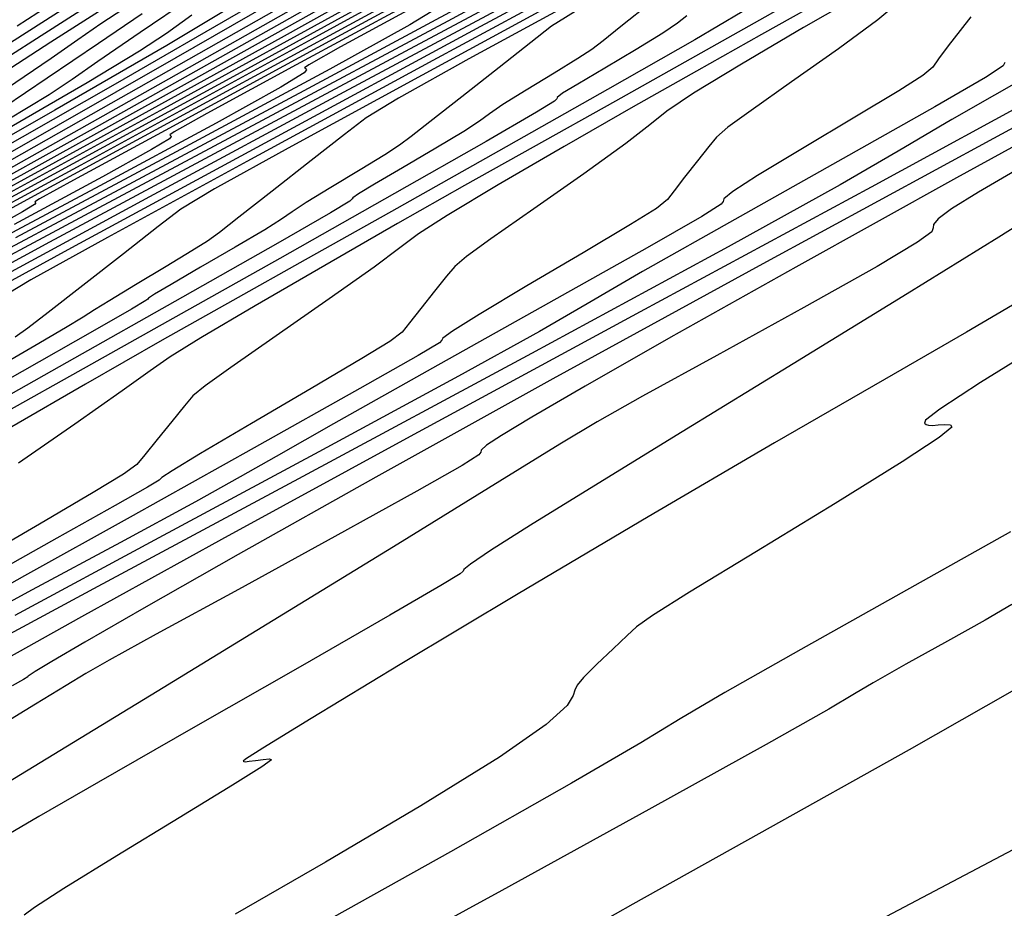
# Model space of a CAD drawing. Extents: x 3249832 to 3255657, y 13789405 to 13793316.
# Tile 450 of 656: x 3254727 to 3254745, y 13790564 to 13790580. Entities that reach past the tile are written whole.
import ezdxf

# ---------------------------------------------------------------- set-up
doc = ezdxf.new("R2010")
doc.units = 0
doc.header["$LTSCALE"] = 100
doc.header["$MEASUREMENT"] = 0
for name, color, linetype in [('GRATIO_CON', 10, 'CONTINUOUS'), ('GRATIO_ICON', 7, 'CONTINUOUS'), ('TARGETS_EAST', 7, 'CONTINUOUS')]:
    doc.layers.add(name, color=color, linetype=linetype)

# ---------------------------------------------------------------- blocks, each defined once
blk = doc.blocks.new('Gratio_032316_contours')
at = {"layer": 'GRATIO_CON', "color": 5, "linetype": 'Continuous', "flags": 128}
for points in [[(3254745.961, 13790565.38), (3254742.166, 13790563.377)], [(3254745.332, 13790567.917), (3254743.013, 13790566.594), (3254740.323, 13790565.088), (3254738.064, 13790563.83), (3254736.795, 13790563.114)], [(3254744.857, 13790569.201), (3254744.375, 13790568.923), (3254743.703, 13790568.547), (3254742.956, 13790568.132), (3254742.367, 13790567.799), (3254742.038, 13790567.6), (3254741.574, 13790567.323), (3254740.454, 13790566.69), (3254738.351, 13790565.526), (3254735.717, 13790564.078), (3254733.201, 13790562.699)], [(3254745.652, 13790574.02), (3254744.293, 13790573.181), (3254743.563, 13790572.705), (3254743.308, 13790572.506), (3254743.292, 13790572.451), (3254743.318, 13790572.427), (3254743.36, 13790572.414), (3254743.43, 13790572.412), (3254743.537, 13790572.42), (3254743.655, 13790572.428), (3254743.755, 13790572.423), (3254743.777, 13790572.377), (3254743.554, 13790572.193), (3254742.889, 13790571.757), (3254741.69, 13790571.014), (3254740.278, 13790570.153), (3254739.082, 13790569.424), (3254738.414, 13790569.007), (3254738.127, 13790568.803), (3254737.961, 13790568.646), (3254737.714, 13790568.409), (3254737.422, 13790568.132), (3254737.182, 13790567.895), (3254737.064, 13790567.753), (3254737.024, 13790567.666), (3254736.996, 13790567.568), (3254736.885, 13790567.39), (3254736.513, 13790567.05), (3254735.675, 13790566.463), (3254734.264, 13790565.59), (3254732.56, 13790564.585), (3254730.937, 13790563.65)], [(3254744.864, 13790574.569), (3254744.04, 13790574.082), (3254742.574, 13790573.234), (3254740.605, 13790572.096), (3254738.341, 13790570.774), (3254736.009, 13790569.392), (3254733.895, 13790568.124), (3254732.302, 13790567.159), (3254731.438, 13790566.628), (3254731.123, 13790566.427), (3254731.083, 13790566.391), (3254731.092, 13790566.385), (3254731.121, 13790566.384), (3254731.189, 13790566.391), (3254731.305, 13790566.405), (3254731.439, 13790566.422), (3254731.553, 13790566.433), (3254731.59, 13790566.416), (3254731.418, 13790566.29), (3254730.89, 13790565.961), (3254729.938, 13790565.38), (3254728.818, 13790564.698), (3254727.87, 13790564.112), (3254727.347, 13790563.772), (3254727.16, 13790563.633)], [(3254745.591, 13790576.392), (3254744.622, 13790575.785), (3254742.976, 13790574.768), (3254740.939, 13790573.517), (3254738.949, 13790572.297), (3254737.366, 13790571.325), (3254736.233, 13790570.625), (3254735.513, 13790570.17), (3254735.153, 13790569.927), (3254735.035, 13790569.829), (3254735.026, 13790569.8), (3254734.971, 13790569.751), (3254734.623, 13790569.539), (3254733.711, 13790569.011), (3254732.101, 13790568.086), (3254730.185, 13790566.989), (3254728.491, 13790566.018), (3254727.422, 13790565.401), (3254726.884, 13790565.086)], [(3254745.115, 13790577.096), (3254744.257, 13790576.593), (3254743.774, 13790576.29), (3254743.533, 13790576.111), (3254743.448, 13790576.011), (3254743.443, 13790575.952), (3254743.419, 13790575.882), (3254743.163, 13790575.693), (3254742.439, 13790575.261), (3254741.125, 13790574.524), (3254739.569, 13790573.666), (3254738.236, 13790572.933), (3254737.423, 13790572.476), (3254736.754, 13790572.073), (3254735.684, 13790571.412), (3254733.851, 13790570.284), (3254731.62, 13790568.917), (3254729.54, 13790567.642), (3254728.042, 13790566.725), (3254727.095, 13790566.146), (3254726.55, 13790565.821)], [(3254748.447, 13790579.678), (3254744.525, 13790577.553), (3254740.391, 13790575.308), (3254736.633, 13790573.245), (3254733.462, 13790571.484), (3254730.996, 13790570.099), (3254729.301, 13790569.135), (3254728.247, 13790568.526), (3254727.654, 13790568.177), (3254727.357, 13790567.998), (3254727.248, 13790567.928), (3254727.233, 13790567.914), (3254727.224, 13790567.903), (3254727.15, 13790567.858), (3254726.946, 13790567.744)], [(3254745.624, 13790578.473), (3254742.334, 13790576.682), (3254738.194, 13790574.444), (3254734.075, 13790572.214), (3254730.697, 13790570.367), (3254728.188, 13790568.981), (3254726.528, 13790568.056)], [(3254745.307, 13790578.768), (3254743.777, 13790577.894), (3254742.819, 13790577.328), (3254741.781, 13790576.723), (3254739.771, 13790575.609), (3254736.247, 13790573.7), (3254732.077, 13790571.455), (3254728.477, 13790569.521), (3254726.368, 13790568.386), (3254725.476, 13790567.901), (3254725.233, 13790567.76), (3254725.157, 13790567.705), (3254725.132, 13790567.675), (3254725.133, 13790567.66), (3254725.046, 13790567.608), (3254724.409, 13790567.318), (3254722.676, 13790566.546), (3254719.533, 13790565.154), (3254715.615, 13790563.422)], [(3254744.727, 13790578.915), (3254744.699, 13790578.857), (3254744.38, 13790578.647), (3254743.473, 13790578.12), (3254741.831, 13790577.192), (3254739.89, 13790576.101), (3254738.239, 13790575.167), (3254737.243, 13790574.59), (3254736.389, 13790574.097), (3254734.943, 13790573.296), (3254732.439, 13790571.939), (3254729.493, 13790570.353), (3254726.99, 13790569.007)], [(3254742.846, 13790580.006), (3254742.451, 13790579.679), (3254741.748, 13790579.162), (3254740.906, 13790578.567), (3254740.182, 13790578.058), (3254739.765, 13790577.755), (3254739.565, 13790577.579), (3254739.423, 13790577.409), (3254739.221, 13790577.154), (3254738.99, 13790576.862), (3254738.802, 13790576.614), (3254738.684, 13790576.459), (3254738.488, 13790576.3), (3254738.02, 13790576.009), (3254737.172, 13790575.504), (3254736.166, 13790574.91), (3254735.31, 13790574.399), (3254734.833, 13790574.101), (3254734.661, 13790573.975), (3254734.644, 13790573.94), (3254734.598, 13790573.893), (3254734.219, 13790573.666), (3254733.17, 13790573.07), (3254731.282, 13790572.012), (3254729.057, 13790570.769), (3254727.164, 13790569.713), (3254726.101, 13790569.119)], [(3254742.288, 13790580.212), (3254741.123, 13790579.542), (3254740.009, 13790578.888), (3254739.151, 13790578.366), (3254738.675, 13790578.045), (3254738.369, 13790577.801), (3254737.939, 13790577.464), (3254737.187, 13790576.92), (3254736.29, 13790576.29), (3254735.522, 13790575.754), (3254735.082, 13790575.438), (3254734.873, 13790575.26), (3254734.726, 13790575.086), (3254734.513, 13790574.818), (3254734.266, 13790574.509), (3254734.062, 13790574.248), (3254733.93, 13790574.084), (3254733.713, 13790573.917), (3254733.209, 13790573.609), (3254732.303, 13790573.074), (3254731.231, 13790572.444), (3254730.319, 13790571.906), (3254729.81, 13790571.599), (3254729.625, 13790571.478), (3254729.602, 13790571.452), (3254729.576, 13790571.427), (3254729.367, 13790571.303), (3254728.788, 13790570.974), (3254727.746, 13790570.391), (3254726.519, 13790569.706)], [(3254741.763, 13790580.197), (3254740.37, 13790579.416), (3254739.204, 13790578.763), (3254738.069, 13790578.12), (3254736.835, 13790577.411), (3254735.652, 13790576.72), (3254734.739, 13790576.172), (3254734.226, 13790575.842), (3254733.891, 13790575.595), (3254733.428, 13790575.248), (3254732.626, 13790574.677), (3254731.675, 13790574.014), (3254730.863, 13790573.449), (3254730.399, 13790573.121), (3254730.182, 13790572.94), (3254730.03, 13790572.762), (3254729.805, 13790572.483), (3254729.543, 13790572.157), (3254729.323, 13790571.881), (3254729.177, 13790571.709), (3254728.939, 13790571.535), (3254728.397, 13790571.209), (3254727.433, 13790570.644), (3254726.296, 13790569.979)], [(3254744.8, 13790582.386), (3254744.363, 13790582.124), (3254744.119, 13790581.965), (3254744.032, 13790581.889), (3254744.028, 13790581.856), (3254743.999, 13790581.81), (3254743.713, 13790581.621), (3254742.906, 13790581.144), (3254741.425, 13790580.296), (3254739.57, 13790579.246), (3254737.752, 13790578.222), (3254736.281, 13790577.398), (3254735.049, 13790576.708), (3254733.85, 13790576.029), (3254732.547, 13790575.28), (3254731.296, 13790574.552), (3254730.327, 13790573.979), (3254729.777, 13790573.639), (3254729.414, 13790573.39), (3254728.917, 13790573.032), (3254728.065, 13790572.435), (3254727.06, 13790571.737)], [(3254739.03, 13790579.752), (3254738.866, 13790579.621), (3254738.6, 13790579.439), (3254738.126, 13790579.149), (3254737.56, 13790578.816), (3254737.076, 13790578.53), (3254736.806, 13790578.363), (3254736.709, 13790578.29), (3254736.7, 13790578.265), (3254736.661, 13790578.224), (3254736.337, 13790578.023), (3254735.438, 13790577.501), (3254733.795, 13790576.566), (3254731.741, 13790575.405), (3254729.73, 13790574.272), (3254728.12, 13790573.371), (3254726.884, 13790572.681)], [(3254738.393, 13790579.993), (3254737.848, 13790579.562), (3254737.53, 13790579.305), (3254737.331, 13790579.151), (3254737.077, 13790578.985), (3254736.652, 13790578.725), (3254736.153, 13790578.422), (3254735.735, 13790578.16), (3254735.494, 13790577.994), (3254735.317, 13790577.864), (3254735.034, 13790577.678), (3254734.534, 13790577.378), (3254733.94, 13790577.03), (3254733.433, 13790576.733), (3254733.15, 13790576.562), (3254733.047, 13790576.49), (3254733.036, 13790576.47), (3254732.993, 13790576.431), (3254732.65, 13790576.224), (3254731.703, 13790575.68), (3254729.993, 13790574.708), (3254727.925, 13790573.538), (3254726.048, 13790572.479)], [(3254737.156, 13790579.907), (3254736.608, 13790579.566), (3254736.235, 13790579.276), (3254735.669, 13790578.827), (3254734.998, 13790578.302), (3254734.427, 13790577.853), (3254734.095, 13790577.588), (3254733.886, 13790577.431), (3254733.621, 13790577.261), (3254733.176, 13790576.991), (3254732.654, 13790576.676), (3254732.214, 13790576.405), (3254731.958, 13790576.237), (3254731.768, 13790576.107), (3254731.468, 13790575.918), (3254730.942, 13790575.607), (3254730.32, 13790575.245), (3254729.79, 13790574.937), (3254729.493, 13790574.761), (3254729.385, 13790574.691), (3254729.372, 13790574.674), (3254729.339, 13790574.647), (3254729.084, 13790574.495), (3254728.382, 13790574.092), (3254727.121, 13790573.376), (3254725.636, 13790572.535)], [(3254747.317, 13790585.584), (3254743.932, 13790583.765), (3254740.5, 13790581.909), (3254737.426, 13790580.238), (3254735.126, 13790578.981), (3254733.864, 13790578.279), (3254733.288, 13790577.925), (3254732.896, 13790577.625), (3254732.304, 13790577.158), (3254731.603, 13790576.611), (3254731.007, 13790576.144), (3254730.661, 13790575.871), (3254730.442, 13790575.711), (3254730.165, 13790575.537), (3254729.701, 13790575.257), (3254729.155, 13790574.93), (3254728.693, 13790574.65), (3254728.422, 13790574.48), (3254728.219, 13790574.35), (3254727.901, 13790574.157), (3254727.35, 13790573.835), (3254726.7, 13790573.459)], [(3254745.086, 13790584.665), (3254741.87, 13790582.933), (3254738.201, 13790580.962), (3254734.48, 13790578.951), (3254731.147, 13790577.14), (3254728.652, 13790575.78), (3254727.279, 13790575.023), (3254726.649, 13790574.645)], [(3254744.951, 13790584.752), (3254742.488, 13790583.405), (3254739.147, 13790581.608), (3254735.336, 13790579.56), (3254731.47, 13790577.472), (3254728.008, 13790575.591), (3254725.415, 13790574.179)], [(3254744.797, 13790585.176), (3254744.32, 13790584.89), (3254744.264, 13790584.83), (3254744.284, 13790584.809), (3254744.311, 13790584.785), (3254744.342, 13790584.749), (3254744.301, 13790584.658), (3254743.817, 13790584.327), (3254742.447, 13790583.539), (3254739.905, 13790582.154), (3254736.547, 13790580.35), (3254732.887, 13790578.386), (3254729.402, 13790576.506), (3254726.426, 13790574.897)], [(3254746.252, 13790586.092), (3254743.762, 13790584.733), (3254742.403, 13790583.98), (3254741.908, 13790583.687), (3254741.848, 13790583.628), (3254741.866, 13790583.61), (3254741.89, 13790583.588), (3254741.918, 13790583.556), (3254741.87, 13790583.469), (3254741.365, 13790583.135), (3254739.942, 13790582.325), (3254737.327, 13790580.905), (3254733.984, 13790579.112), (3254730.562, 13790577.28), (3254727.615, 13790575.693), (3254725.313, 13790574.449)], [(3254745.2, 13790585.727), (3254741.733, 13790583.838), (3254739.07, 13790582.388), (3254737.616, 13790581.588), (3254737.084, 13790581.282), (3254737.016, 13790581.225), (3254737.03, 13790581.211), (3254737.048, 13790581.195), (3254737.069, 13790581.17), (3254737.009, 13790581.092), (3254736.46, 13790580.751), (3254734.933, 13790579.898), (3254732.17, 13790578.407), (3254728.858, 13790576.636), (3254725.914, 13790575.067)], [(3254746.867, 13790586.756), (3254743.052, 13790584.661), (3254739.473, 13790582.711), (3254736.724, 13790581.216), (3254735.222, 13790580.392), (3254734.672, 13790580.079), (3254734.6, 13790580.023), (3254734.612, 13790580.011), (3254734.627, 13790579.998), (3254734.644, 13790579.977), (3254734.586, 13790579.907), (3254734.069, 13790579.591), (3254732.634, 13790578.794), (3254730.051, 13790577.402), (3254727.006, 13790575.775)], [(3254744.84, 13790585.755), (3254740.905, 13790583.595), (3254737.213, 13790581.584), (3254734.377, 13790580.043), (3254732.828, 13790579.196), (3254732.26, 13790578.876), (3254732.184, 13790578.821), (3254732.194, 13790578.812), (3254732.206, 13790578.801), (3254732.22, 13790578.785), (3254732.173, 13790578.728), (3254731.756, 13790578.473), (3254730.599, 13790577.83), (3254728.515, 13790576.707), (3254726.059, 13790575.395)], [(3254746.547, 13790586.833), (3254742.812, 13790584.755), (3254738.758, 13790582.529), (3254734.953, 13790580.458), (3254732.031, 13790578.871), (3254730.434, 13790578), (3254729.848, 13790577.673), (3254729.768, 13790577.619), (3254729.776, 13790577.612), (3254729.785, 13790577.604), (3254729.795, 13790577.592), (3254729.76, 13790577.549), (3254729.443, 13790577.355), (3254728.563, 13790576.866), (3254726.979, 13790576.012)], [(3254745.996, 13790586.806), (3254742.712, 13790584.954), (3254738.757, 13790582.754), (3254734.463, 13790580.397), (3254730.434, 13790578.204), (3254727.339, 13790576.526), (3254725.647, 13790575.608)], [(3254746.582, 13790587.297), (3254744.171, 13790585.918), (3254740.795, 13790584.015), (3254736.729, 13790581.753), (3254732.315, 13790579.331), (3254728.174, 13790577.077), (3254724.993, 13790575.353)], [(3254744.822, 13790586.446), (3254742.357, 13790585.037), (3254738.975, 13790583.129), (3254735.03, 13790580.931), (3254730.91, 13790578.667), (3254727.143, 13790576.616), (3254724.288, 13790575.073)], [(3254744.905, 13790586.699), (3254744.421, 13790586.388), (3254743.063, 13790585.595), (3254740.546, 13790584.157), (3254737.175, 13790582.253), (3254733.398, 13790580.145), (3254729.658, 13790578.085), (3254726.364, 13790576.292)], [(3254745.205, 13790588.014), (3254744.649, 13790587.6), (3254744.327, 13790587.323), (3254743.951, 13790587.013), (3254743.315, 13790586.555), (3254742.568, 13790586.033), (3254741.942, 13790585.584), (3254741.614, 13790585.309), (3254741.52, 13790585.176), (3254741.537, 13790585.121), (3254741.488, 13790585.046), (3254740.975, 13790584.723), (3254739.544, 13790583.892), (3254736.925, 13790582.397), (3254733.575, 13790580.502), (3254730.135, 13790578.572), (3254727.152, 13790576.921), (3254724.807, 13790575.641)], [(3254745.785, 13790588.656), (3254744.608, 13790587.888), (3254743.608, 13790587.22), (3254743.037, 13790586.801), (3254742.707, 13790586.522), (3254742.32, 13790586.21), (3254741.668, 13790585.744), (3254740.901, 13790585.211), (3254740.259, 13790584.753), (3254739.919, 13790584.475), (3254739.818, 13790584.344), (3254739.832, 13790584.292), (3254739.779, 13790584.219), (3254739.251, 13790583.891), (3254737.784, 13790583.041), (3254735.114, 13790581.518), (3254731.775, 13790579.626), (3254728.503, 13790577.786), (3254725.899, 13790576.339)], [(3254745.258, 13790588.565), (3254744.241, 13790587.893), (3254743.036, 13790587.107), (3254742.011, 13790586.426), (3254741.425, 13790586.002), (3254741.086, 13790585.722), (3254740.689, 13790585.407), (3254740.021, 13790584.933), (3254739.235, 13790584.389), (3254738.575, 13790583.923), (3254738.224, 13790583.642), (3254738.117, 13790583.513), (3254738.127, 13790583.464), (3254738.07, 13790583.392), (3254737.528, 13790583.058), (3254736.025, 13790582.19), (3254733.303, 13790580.638), (3254729.975, 13790578.751), (3254726.871, 13790577)], [(3254744.981, 13790588.759), (3254744.718, 13790588.57), (3254744.56, 13790588.429), (3254744.314, 13790588.223), (3254743.739, 13790587.816), (3254742.698, 13790587.129), (3254741.463, 13790586.326), (3254740.414, 13790585.632), (3254739.814, 13790585.203), (3254739.465, 13790584.922), (3254739.058, 13790584.605), (3254738.374, 13790584.122), (3254737.569, 13790583.567), (3254736.892, 13790583.092), (3254736.53, 13790582.809), (3254736.416, 13790582.681), (3254736.423, 13790582.635), (3254736.361, 13790582.565), (3254735.805, 13790582.226), (3254734.265, 13790581.338), (3254731.492, 13790579.758), (3254728.175, 13790577.875), (3254725.24, 13790576.214)], [(3254731.149, 13790579.889), (3254728.792, 13790578.529), (3254726.009, 13790576.941)], [(3254730.85, 13790579.899), (3254729.717, 13790579.22), (3254727.706, 13790578.059), (3254725.33, 13790576.703)], [(3254730.162, 13790579.766), (3254729.708, 13790579.438), (3254729.228, 13790579.116), (3254728.286, 13790578.551), (3254726.619, 13790577.589)], [(3254730.138, 13790580.066), (3254729.238, 13790579.456), (3254728.478, 13790578.936), (3254728.022, 13790578.613), (3254727.606, 13790578.334), (3254726.854, 13790577.882)], [(3254729.236, 13790580.075), (3254728.533, 13790579.61), (3254728.121, 13790579.321), (3254727.641, 13790578.985), (3254726.844, 13790578.444)], [(3254728.884, 13790580.081), (3254727.639, 13790579.281), (3254726.921, 13790578.811)], [(3254728.804, 13790580.254), (3254727.312, 13790579.3), (3254726.042, 13790578.488)], [(3254728.551, 13790580.319), (3254727.261, 13790579.49), (3254725.739, 13790578.519)]]:
    blk.add_lwpolyline(points, dxfattribs=at)
at = {"layer": 'GRATIO_ICON', "color": 7, "linetype": 'Continuous', "flags": 128}
for points in [[(3254744.833, 13790570.504), (3254742.872, 13790569.403), (3254741.073, 13790568.397), (3254739.712, 13790567.626), (3254738.915, 13790567.152), (3254738.208, 13790566.72), (3254736.966, 13790565.996), (3254734.797, 13790564.77), (3254732.24, 13790563.34)], [(3254747.272, 13790578.717), (3254743.862, 13790576.846), (3254740.984, 13790575.248), (3254738.746, 13790573.991), (3254737.208, 13790573.116), (3254736.252, 13790572.56), (3254735.714, 13790572.233), (3254735.445, 13790572.054), (3254735.348, 13790571.97), (3254735.338, 13790571.933), (3254735.303, 13790571.883), (3254735.009, 13790571.695), (3254734.195, 13790571.231), (3254732.728, 13790570.421), (3254730.998, 13790569.473), (3254729.525, 13790568.668), (3254728.682, 13790568.206), (3254728.262, 13790567.966), (3254727.91, 13790567.751), (3254727.364, 13790567.416), (3254726.723, 13790567.024)], [(3254744.12, 13790579.732), (3254743.928, 13790579.489), (3254743.713, 13790579.214), (3254743.541, 13790578.981), (3254743.437, 13790578.834), (3254743.262, 13790578.683), (3254742.832, 13790578.408), (3254742.041, 13790577.935), (3254741.101, 13790577.376), (3254740.3, 13790576.891), (3254739.855, 13790576.602), (3254739.697, 13790576.472), (3254739.685, 13790576.427), (3254739.648, 13790576.375), (3254739.299, 13790576.156), (3254738.322, 13790575.595), (3254736.556, 13790574.602), (3254734.474, 13790573.435), (3254732.702, 13790572.44), (3254731.672, 13790571.854), (3254731.031, 13790571.488), (3254730.228, 13790571.043), (3254728.884, 13790570.314), (3254727.302, 13790569.462), (3254725.959, 13790568.736)], [(3254740.025, 13790579.822), (3254739.172, 13790579.323), (3254737.61, 13790578.431), (3254735.656, 13790577.325), (3254733.741, 13790576.247), (3254732.191, 13790575.379), (3254730.895, 13790574.652), (3254729.631, 13790573.937), (3254728.259, 13790573.149), (3254726.939, 13790572.384)], [(3254747.684, 13790585.924), (3254744.594, 13790584.258), (3254741.067, 13790582.363), (3254737.49, 13790580.43), (3254734.287, 13790578.689), (3254731.889, 13790577.38), (3254730.571, 13790576.651), (3254729.968, 13790576.285), (3254729.557, 13790575.974), (3254728.939, 13790575.489), (3254728.208, 13790574.92), (3254727.587, 13790574.435), (3254727.226, 13790574.154), (3254726.998, 13790573.991)], [(3254747.347, 13790586.794), (3254743.992, 13790584.965), (3254741.416, 13790583.561), (3254740.009, 13790582.784), (3254739.496, 13790582.484), (3254739.432, 13790582.426), (3254739.448, 13790582.41), (3254739.469, 13790582.391), (3254739.493, 13790582.363), (3254739.44, 13790582.281), (3254738.913, 13790581.943), (3254737.437, 13790581.112), (3254734.749, 13790579.656), (3254731.421, 13790577.874), (3254728.238, 13790576.173), (3254725.829, 13790574.88)], [(3254747.822, 13790587.694), (3254744.63, 13790585.894), (3254740.784, 13790583.754), (3254736.61, 13790581.463), (3254732.693, 13790579.331), (3254729.685, 13790577.698), (3254728.04, 13790576.804), (3254727.436, 13790576.47), (3254727.352, 13790576.418), (3254727.357, 13790576.413), (3254727.364, 13790576.407), (3254727.371, 13790576.399), (3254727.347, 13790576.369), (3254727.13, 13790576.237), (3254726.527, 13790575.902)], [(3254744.962, 13790587.366), (3254744.234, 13790586.855), (3254743.626, 13790586.415), (3254743.309, 13790586.142), (3254743.221, 13790586.008), (3254743.241, 13790585.949), (3254743.197, 13790585.873), (3254742.698, 13790585.555), (3254741.303, 13790584.743), (3254738.736, 13790583.277), (3254735.375, 13790581.377), (3254731.766, 13790579.358), (3254728.405, 13790577.503), (3254725.586, 13790575.966)], [(3254744.872, 13790588.87), (3254744.353, 13790588.557), (3254743.886, 13790588.27), (3254743.498, 13790588.022), (3254743.227, 13790587.83), (3254743.064, 13790587.688), (3254742.81, 13790587.481), (3254742.221, 13790587.066), (3254741.154, 13790586.365), (3254739.891, 13790585.546), (3254738.817, 13790584.839), (3254738.202, 13790584.404), (3254737.845, 13790584.122), (3254737.427, 13790583.802), (3254736.727, 13790583.31), (3254735.904, 13790582.744), (3254735.214, 13790582.255), (3254734.766, 13790581.916), (3254734.093, 13790581.464), (3254732.581, 13790580.558), (3254729.879, 13790578.998), (3254726.688, 13790577.179)], [(3254729.272, 13790579.788), (3254728.491, 13790579.255), (3254727.572, 13790578.635), (3254726.794, 13790578.106)], [(3254727.772, 13790580.052), (3254727.032, 13790579.569)]]:
    blk.add_lwpolyline(points, dxfattribs=at)

msp = doc.modelspace()

# ---------------------------------------------------------------- block references
at = {"layer": 'TARGETS_EAST'}
msp.add_blockref('Gratio_032316_contours', (0, 0), dxfattribs=at)

doc.saveas('drawing.dxf')
